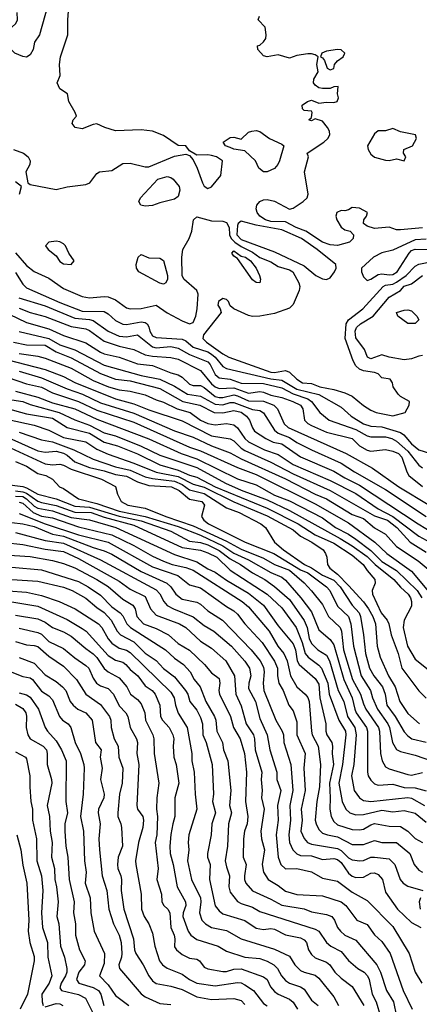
# Model space of a CAD drawing. Header units: metres. Extents: x -51132 to -49532, y -231222 to -229437.
# Tile 295 of 334: x -50078 to -50024, y -229974 to -229841. Entities that reach past the tile are written whole.
import ezdxf

# ---------------------------------------------------------------- set-up
doc = ezdxf.new("R2010")
doc.units = ezdxf.units.M
doc.layers.add('CONTOUR_INDEX', color=1, linetype='Continuous')
doc.layers.add('CONTOUR_INTER', color=3, linetype='Continuous')

msp = doc.modelspace()

# ---------------------------------------------------------------- linework, layer by layer
at = {"layer": 'CONTOUR_INDEX'}
for points, elevation in [([(-50023.58, -229869.32), (-50026.58, -229869.59), (-50027.08, -229869.57), (-50028.08, -229869.24), (-50030.08, -229869.4), (-50031.08, -229869.1), (-50031.54, -229868.76), (-50031.51, -229868.26), (-50031.16, -229867.76), (-50031, -229867.26), (-50032.08, -229866.65), (-50033.08, -229866.58), (-50033.58, -229866.88), (-50034.08, -229867.04), (-50034.58, -229866.99), (-50035.16, -229867.26), (-50035.31, -229867.76), (-50035.18, -229868.26), (-50034.58, -229869.23), (-50034.08, -229869.58), (-50033.37, -229869.76), (-50032.89, -229870.26), (-50032.94, -229870.76), (-50033.44, -229871.26), (-50035.08, -229871.72), (-50036.08, -229871.62), (-50037.08, -229871.26), (-50039.33, -229869.76), (-50040.68, -229869.26), (-50042.08, -229868.52), (-50044.08, -229868.45), (-50044.8, -229868.26), (-50045.58, -229867.76), (-50045.93, -229867.26), (-50046.07, -229866.76), (-50045.99, -229866.26), (-50045.58, -229865.79), (-50045.08, -229865.56), (-50044.58, -229865.52), (-50043.58, -229865.71), (-50041.58, -229866.81), (-50041.08, -229866.66), (-50039.7, -229865.76), (-50039.16, -229865.26), (-50039.04, -229864.76), (-50039.53, -229861.76), (-50039.01, -229859.76), (-50039.18, -229859.26), (-50036.9, -229857.76), (-50036.36, -229857.26), (-50036.09, -229856.76), (-50036.16, -229856.26), (-50036.42, -229855.76), (-50037.08, -229854.91), (-50038.08, -229854.61), (-50038.58, -229854.89), (-50038.96, -229854.76), (-50038.58, -229854.45), (-50038.48, -229853.76), (-50038.58, -229853.57), (-50039.58, -229853.47), (-50039.82, -229853.26), (-50039.85, -229852.76), (-50039.13, -229852.26), (-50038.58, -229852.08), (-50037.58, -229852.52), (-50036.58, -229852.36), (-50035.58, -229852.43), (-50035.1, -229852.26), (-50034.95, -229851.76), (-50035.08, -229851.26), (-50034.99, -229850.26), (-50035.58, -229850.29), (-50036.08, -229850.53), (-50037.08, -229850.54), (-50037.58, -229850.45), (-50038.08, -229850.08), (-50038.3, -229849.76), (-50038.27, -229849.26), (-50037.68, -229848.26), (-50037.87, -229847.26), (-50037.67, -229846.26), (-50038.08, -229845.99), (-50038.58, -229845.82), (-50039.08, -229845.83), (-50040.58, -229846.07), (-50041.58, -229846.41), (-50043.08, -229845.99), (-50044.58, -229846.23), (-50045.08, -229846.09), (-50045.82, -229845.26), (-50045.87, -229844.76), (-50045.58, -229844.67), (-50045.08, -229844.22), (-50044.74, -229843.76), (-50044.73, -229843.26), (-50044.85, -229842.26), (-50045.81, -229841.26), (-50045.61, -229840.76)], 20), ([(-50035.08, -229845.24), (-50036.58, -229845.47), (-50037.21, -229845.76), (-50037.39, -229846.26), (-50037.08, -229846.39), (-50036.81, -229846.76), (-50036.48, -229847.76), (-50036.08, -229848.01), (-50035.58, -229847.8), (-50035.46, -229847.26), (-50035.08, -229846.77), (-50034.29, -229846.26), (-50034.06, -229845.76), (-50034.58, -229845.28), (-50035.08, -229845.24)], 20), ([(-50029.58, -229856.25), (-50030.08, -229856.65), (-50031, -229858.26), (-50030.92, -229858.76), (-50030.58, -229859.38), (-50030.08, -229859.78), (-50028.58, -229860.17), (-50028.08, -229860.22), (-50027.08, -229859.99), (-50026.08, -229860.26), (-50025.85, -229859.76), (-50026.14, -229859.26), (-50026.11, -229858.76), (-50024.94, -229858.26), (-50024.39, -229857.26), (-50024.54, -229856.76), (-50026.58, -229856.35), (-50027.58, -229855.92), (-50028.58, -229856.21), (-50029.58, -229856.25)], 20), ([(-50046.67, -229856.26), (-50046.08, -229856.17), (-50045.58, -229856.32), (-50044.25, -229857.26), (-50042.58, -229858.01), (-50042.33, -229858.26), (-50042.9, -229860.26), (-50043.12, -229860.76), (-50043.58, -229861.33), (-50044.58, -229861.75), (-50045.08, -229861.75), (-50045.7, -229861.26), (-50046.17, -229860.26), (-50047.58, -229858.91), (-50049.08, -229858.7), (-50049.58, -229858.5), (-50050.2, -229858.26), (-50050.52, -229857.76), (-50049.58, -229857.13), (-50049.08, -229857.1), (-50048.08, -229857.37), (-50047.08, -229856.43), (-50046.67, -229856.26)], 20), ([(-50059.33, -229862.76), (-50058.08, -229862.39), (-50057.58, -229862.51), (-50057.26, -229862.76), (-50056.45, -229863.76), (-50056.36, -229864.26), (-50056.58, -229865.1), (-50057.08, -229865.44), (-50059.08, -229865.93), (-50060.08, -229866.31), (-50061.08, -229866.42), (-50061.66, -229866.26), (-50061.92, -229865.76), (-50061.67, -229865.26), (-50059.33, -229862.76)], 20), ([(-50078.58, -229872.71), (-50077.08, -229874.41), (-50076.08, -229875.23), (-50074.08, -229876.11), (-50072.08, -229877.51), (-50069.58, -229878.58), (-50068.58, -229878.79), (-50066.58, -229878.58), (-50066.08, -229878.64), (-50065.08, -229879.05), (-50063.58, -229880.1), (-50063.08, -229880.24), (-50061.58, -229880.19), (-50059.58, -229879.76), (-50058.08, -229880.8), (-50056.08, -229881.89), (-50055.08, -229882.26), (-50054.58, -229882.09), (-50054.23, -229881.26), (-50054.03, -229880.26), (-50053.91, -229878.26), (-50054.08, -229877.76), (-50055.83, -229876.26), (-50056.07, -229875.76), (-50056.11, -229873.26), (-50055.96, -229872.26), (-50055.13, -229870.76), (-50054.74, -229869.76), (-50054.54, -229868.26), (-50054.08, -229867.83), (-50052.08, -229868.36), (-50050.58, -229868.42), (-50050.08, -229868.59), (-50049.71, -229869.26), (-50049.67, -229870.26), (-50049.46, -229870.76), (-50048.95, -229871.26), (-50048.08, -229871.86), (-50046.58, -229872.59), (-50045.58, -229873.31), (-50044.08, -229873.91), (-50043.08, -229874.56), (-50041.58, -229874.97), (-50041.12, -229875.26), (-50040.32, -229876.76), (-50040.18, -229877.26), (-50040.25, -229877.76), (-50041.08, -229879.66), (-50041.58, -229880.17), (-50043.58, -229880.9), (-50045.58, -229881.26), (-50046.58, -229881.29), (-50047.08, -229881.17), (-50049.1, -229880.26), (-50049.58, -229879.87), (-50049.8, -229879.26), (-50050.08, -229878.98), (-50050.58, -229878.88), (-50051.15, -229879.26), (-50051.26, -229879.76), (-50050.92, -229880.26), (-50050.79, -229880.76), (-50053.18, -229883.76), (-50053.28, -229884.26), (-50052.77, -229884.76), (-50050.58, -229886.34), (-50049.75, -229886.76), (-50044.08, -229888.78), (-50043.58, -229888.85), (-50042.08, -229888.59), (-50041.58, -229888.82), (-50040.58, -229889.76), (-50039.78, -229890.26), (-50038.58, -229890.35), (-50037.46, -229890.76), (-50035.58, -229891.13), (-50034.08, -229891.59), (-50033.08, -229892.03), (-50031.58, -229893.3), (-50030.58, -229893.92), (-50029.84, -229894.26), (-50027.58, -229894.69), (-50025.95, -229894.26), (-50025.4, -229893.26), (-50025.33, -229892.76), (-50026.58, -229892.08), (-50026.87, -229891.76), (-50027.55, -229890.76), (-50027.65, -229890.26), (-50027.94, -229889.76), (-50029.08, -229889.56), (-50029.58, -229889.01), (-50030.08, -229888.83), (-50031.58, -229888.61), (-50032.08, -229888.4), (-50032.58, -229887.96), (-50032.97, -229887.26), (-50034.03, -229884.26), (-50033.9, -229882.26), (-50033.58, -229881.73), (-50031.65, -229880.26), (-50028.91, -229877.26), (-50028.58, -229877.05), (-50027.58, -229876.93), (-50027.08, -229876.66), (-50025.79, -229875.76), (-50024.58, -229874.51), (-50024.08, -229874.24), (-50022.08, -229873.84)], 20), ([(-50061.99, -229873.26), (-50061.58, -229872.9), (-50060.58, -229873.36), (-50059.08, -229873.41), (-50058.58, -229873.72), (-50058.04, -229875.76), (-50058.04, -229876.26), (-50058.27, -229876.76), (-50058.58, -229876.91), (-50059.08, -229876.78), (-50061.93, -229875.26), (-50062.23, -229874.76), (-50062.27, -229874.26), (-50061.99, -229873.26)], 20), ([(-50078.08, -229883.31), (-50074.08, -229884.26), (-50072.58, -229885.13), (-50070.58, -229885.78), (-50066.58, -229887.84), (-50061.58, -229889.25), (-50059.08, -229889.75), (-50057.08, -229890.69), (-50055.35, -229891.76), (-50053.58, -229892.03), (-50051.58, -229893.12), (-50050.58, -229893.22), (-50049.58, -229892.89), (-50049.08, -229892.88), (-50046.58, -229893.86), (-50045.58, -229893.98), (-50045.08, -229894.31), (-50043.58, -229896.64), (-50043.08, -229897.03), (-50041.58, -229897.63), (-50040.58, -229898.28), (-50038.58, -229899.3), (-50034.58, -229901.07), (-50032.77, -229902.26), (-50028.58, -229904.63), (-50023.08, -229908.29)], 25), ([(-50079.58, -229889.52), (-50077.08, -229890.38), (-50075.08, -229890.81), (-50073.58, -229891.59), (-50070.08, -229892.75), (-50067.58, -229893.95), (-50062.58, -229895.55), (-50055.08, -229898.93), (-50053.58, -229899.43), (-50048.58, -229901.67), (-50046.08, -229902.63), (-50038.08, -229906.59), (-50033.58, -229909.14), (-50030.03, -229911.76), (-50028.39, -229913.26), (-50025.08, -229915.64), (-50022.08, -229919.19)], 30), ([(-50078.08, -229896.89), (-50075.08, -229897.91), (-50073.58, -229898.18), (-50070.71, -229899.26), (-50068.08, -229900.55), (-50065.08, -229901.58), (-50063.08, -229902.01), (-50061.08, -229902.92), (-50060.08, -229903.17), (-50057.08, -229903.49), (-50056.08, -229903.97), (-50055.08, -229904.7), (-50053.08, -229905.16), (-50050.08, -229907.09), (-50048.35, -229907.76), (-50045.45, -229909.26), (-50044.8, -229909.76), (-50043.57, -229911.76), (-50042.38, -229912.76), (-50039.54, -229914.76), (-50038.58, -229915.21), (-50037.08, -229916.21), (-50035.58, -229916.86), (-50034.73, -229917.76), (-50033.08, -229920.23), (-50032.14, -229921.26), (-50031.95, -229921.76), (-50031.56, -229924.26), (-50031.29, -229926.76), (-50030.75, -229928.76), (-50030.17, -229929.76), (-50029, -229931.26), (-50028.65, -229932.26), (-50028.39, -229933.76), (-50027.3, -229935.26), (-50026.08, -229937.33), (-50025.58, -229937.89), (-50025.04, -229938.26), (-50023.08, -229938.74)], 35), ([(-50078.58, -229904.83), (-50077.58, -229904.93), (-50077.08, -229905.15), (-50075.58, -229906.23), (-50075.08, -229906.41), (-50073.08, -229906.79), (-50070.58, -229907.69), (-50068.36, -229907.76), (-50066.58, -229908.38), (-50062.58, -229909.46), (-50056.08, -229912.46), (-50053.58, -229912.81), (-50052.58, -229913.17), (-50051.39, -229913.76), (-50049.58, -229915.5), (-50044.58, -229918.76), (-50042.58, -229920.62), (-50040.66, -229923.26), (-50039.85, -229925.26), (-50039.44, -229926.76), (-50039.03, -229927.26), (-50037.58, -229928.33), (-50037.22, -229928.76), (-50036.38, -229930.76), (-50036.2, -229932.26), (-50034.89, -229935.76), (-50033.97, -229937.26), (-50033.93, -229937.76), (-50034.39, -229941.76), (-50034.9, -229944.26), (-50034.45, -229946.76), (-50033.94, -229947.76), (-50033.42, -229948.26), (-50032.58, -229948.56), (-50031.58, -229948.5), (-50029.08, -229947.89), (-50027.58, -229948.12), (-50026.08, -229947.96), (-50024.58, -229948.32), (-50023.08, -229949.51)], 40), ([(-50078.58, -229910.42), (-50074.58, -229911.53), (-50072.08, -229911.89), (-50067.08, -229914.14), (-50059.58, -229918.16), (-50059.08, -229918.7), (-50058.54, -229919.76), (-50058.08, -229920.3), (-50057.25, -229920.76), (-50054.58, -229921.81), (-50053.08, -229923), (-50051.8, -229923.76), (-50049.39, -229925.76), (-50047.58, -229927.78), (-50046.96, -229928.76), (-50046.78, -229929.76), (-50047.06, -229930.76), (-50047.08, -229931.51), (-50046.15, -229933.26), (-50045.58, -229935.53), (-50044.56, -229937.76), (-50044.21, -229939.76), (-50043.29, -229942.76), (-50043.25, -229943.76), (-50042.75, -229945.26), (-50043.2, -229947.26), (-50043.1, -229949.26), (-50043.35, -229951.26), (-50043.11, -229954.26), (-50042.74, -229955.26), (-50042.08, -229955.82), (-50040.58, -229955.77), (-50038.58, -229956.21), (-50037.08, -229957.08), (-50035.08, -229957.49), (-50033.08, -229958.99), (-50031.08, -229960.08), (-50027.58, -229963.63), (-50025.41, -229967.26), (-50024.57, -229969.76), (-50023.68, -229971.26)], 45), ([(-50079.58, -229918.32), (-50077.08, -229918.47), (-50075.08, -229918.94), (-50072.68, -229919.76), (-50070.53, -229920.76), (-50067.35, -229922.76), (-50066.91, -229923.26), (-50066.08, -229924.8), (-50065.58, -229925.38), (-50064.58, -229926.03), (-50063.58, -229926.33), (-50063.08, -229926.64), (-50057.58, -229932), (-50057.13, -229932.76), (-50056.95, -229933.76), (-50056.58, -229934.84), (-50055.39, -229936.76), (-50054.74, -229940.26), (-50054.76, -229941.26), (-50054.46, -229942.76), (-50054.32, -229945.76), (-50054.06, -229947.76), (-50055.14, -229951.26), (-50055.26, -229952.26), (-50055.15, -229953.26), (-50055.36, -229954.76), (-50054.78, -229957.26), (-50053.6, -229959.76), (-50053.54, -229960.26), (-50053.74, -229961.76), (-50053.42, -229962.76), (-50052.93, -229963.26), (-50052.08, -229963.74), (-50050.08, -229964.13), (-50048.08, -229965.26), (-50043.58, -229966.66), (-50041.58, -229967.63), (-50040.86, -229968.76), (-50040.08, -229969.55), (-50039.58, -229969.79), (-50038.08, -229970.19), (-50037.58, -229970.59), (-50035.58, -229973.09), (-50034.96, -229974.26)], 50), ([(-50078.08, -229927.32), (-50076.08, -229928.05), (-50074.58, -229929.63), (-50073.08, -229930.53), (-50072.22, -229931.26), (-50071.76, -229931.76), (-50071.18, -229933.26), (-50070.81, -229933.76), (-50070.16, -229934.26), (-50069.08, -229934.79), (-50068.21, -229935.76), (-50067.77, -229938.76), (-50067.01, -229939.76), (-50067.13, -229940.76), (-50066.87, -229942.26), (-50067.08, -229943.76), (-50066.62, -229945.76), (-50066.63, -229946.26), (-50067.36, -229947.76), (-50067.4, -229948.26), (-50067.16, -229949.76), (-50067.3, -229951.76), (-50067.23, -229953.26), (-50066.89, -229956.76), (-50066.25, -229958.76), (-50065.99, -229961.26), (-50065.34, -229963.26), (-50064.56, -229964.76), (-50064.29, -229965.76), (-50064.22, -229967.26), (-50064.26, -229967.76), (-50064.61, -229968.76), (-50064.55, -229969.26), (-50061.58, -229972.68), (-50061.08, -229973.1), (-50059.08, -229973.99), (-50057.58, -229974.12)], 55), ([(-50078.39, -229951.26), (-50077.86, -229953.26), (-50077.58, -229955.35), (-50077.07, -229957.76), (-50076.79, -229962.76), (-50076.85, -229964.26), (-50076.63, -229965.76), (-50076.08, -229967.65), (-50076.04, -229968.26), (-50076.96, -229972.76), (-50077.93, -229974.76)], 60)]:
    msp.add_lwpolyline(points, dxfattribs=dict(at, elevation=elevation))
at = {"layer": 'CONTOUR_INTER'}
for points, elevation in [([(-50078.85, -229858.76), (-50077.51, -229859.26), (-50076.87, -229859.76), (-50076.6, -229860.26), (-50076.66, -229860.76), (-50077.2, -229861.76), (-50076.93, -229863.26), (-50076.58, -229863.49), (-50073.08, -229864.15), (-50071.58, -229863.79), (-50069.08, -229863.48), (-50068.55, -229863.26), (-50067.58, -229861.98), (-50067.21, -229861.76), (-50065.58, -229861.6), (-50064.08, -229860.64), (-50063.08, -229860.61), (-50061.08, -229861.08), (-50060.58, -229861.08), (-50057.08, -229859.64), (-50055.58, -229859.4), (-50055.08, -229859.55), (-50054.58, -229860.13), (-50054.02, -229861.26), (-50053.31, -229863.26), (-50053.08, -229863.69), (-50052.58, -229864), (-50052.08, -229863.77), (-50050.83, -229862.26), (-50050.62, -229860.26), (-50051.42, -229859.76), (-50052.08, -229859.55), (-50052.58, -229859.45), (-50054.08, -229859.5), (-50055.08, -229858.94), (-50055.58, -229858.26), (-50056.58, -229858.19), (-50058.58, -229856.86), (-50060.08, -229856.27), (-50061.58, -229856.09), (-50065.08, -229856.21), (-50066.53, -229855.76), (-50067.58, -229855.29), (-50068.08, -229855.37), (-50069.58, -229855.97), (-50070.54, -229855.76), (-50070.91, -229855.26), (-50070.81, -229854.76), (-50070.36, -229854.26), (-50070.52, -229853.76), (-50071.37, -229852.26), (-50071.56, -229851.26), (-50072.58, -229850.55), (-50072.96, -229849.76), (-50072.56, -229848.76), (-50072.64, -229847.26), (-50072.51, -229846.26), (-50071.5, -229843.26), (-50071.52, -229841.26), (-50071.29, -229838.26)], 19), ([(-50074.19, -229839.26), (-50075.34, -229843.26), (-50076.01, -229844.26), (-50076.18, -229845.26), (-50076.58, -229845.96), (-50077.08, -229846.29), (-50077.58, -229846.21), (-50078.69, -229845.76), (-50079.58, -229844.87), (-50080.16, -229843.76), (-50080.21, -229843.26), (-50078.52, -229841.76), (-50078.33, -229841.26), (-50078.34, -229840.26)], 19), ([(-50078.04, -229864.76), (-50077.75, -229863.76), (-50078.58, -229863.11)], 19), ([(-50048.08, -229868.41), (-50048.5, -229868.76), (-50048.58, -229868.99), (-50048.68, -229870.26), (-50048.08, -229870.91), (-50043.58, -229872.58), (-50039.58, -229874.44), (-50037.99, -229875.76), (-50037.08, -229876.2), (-50036.58, -229876.3), (-50036.08, -229876.05), (-50035.5, -229875.26), (-50035.24, -229874.76), (-50035.32, -229874.26), (-50037.8, -229872.26), (-50039.92, -229870.76), (-50042.58, -229869.58), (-50046.08, -229868.96), (-50048.08, -229868.41)], 19), ([(-50074.08, -229871.25), (-50074.51, -229871.76), (-50074.15, -229872.26), (-50073.08, -229873.12), (-50072.58, -229873.88), (-50072.08, -229874.18), (-50071.04, -229874.26), (-50070.64, -229873.76), (-50071.39, -229872.76), (-50071.81, -229871.76), (-50072.08, -229871.48), (-50072.58, -229871.19), (-50073.08, -229871.12), (-50074.08, -229871.25)], 19), ([(-50023.08, -229870.86), (-50024.58, -229870.93), (-50027.58, -229872.34), (-50029.08, -229872.7), (-50030.23, -229873.26), (-50031.81, -229874.76), (-50031.85, -229875.26), (-50031.58, -229875.92), (-50031.08, -229876.41), (-50030.58, -229876.27), (-50029.58, -229875.61), (-50029.08, -229875.51), (-50028.08, -229875.68), (-50027.58, -229875.64), (-50027.03, -229875.26), (-50025.41, -229872.76), (-50025.08, -229872.4), (-50024.58, -229872.22), (-50022.35, -229872.26)], 19), ([(-50049.36, -229872.76), (-50049.08, -229872.44), (-50048.08, -229873.13), (-50047.49, -229873.26), (-50046.81, -229873.76), (-50046.04, -229874.76), (-50045.59, -229875.76), (-50045.47, -229876.26), (-50045.58, -229876.76), (-50046.08, -229876.7), (-50046.58, -229876.34), (-50048.58, -229873.46), (-50049.08, -229873.14), (-50049.36, -229872.76)], 21), ([(-50078.58, -229875.37), (-50077.58, -229876.93), (-50077.08, -229877.43), (-50072.58, -229879.41), (-50069.58, -229880.56), (-50066.58, -229880.63), (-50066.08, -229880.91), (-50065.08, -229881.85), (-50064.08, -229882.32), (-50063.58, -229882.38), (-50061.58, -229882.02), (-50061.08, -229882.09), (-50060.81, -229882.26), (-50060.58, -229882.68), (-50060.44, -229883.26), (-50060.08, -229883.9), (-50059.58, -229884.11), (-50056.08, -229884.34), (-50055.58, -229884.56), (-50054.58, -229885.43), (-50052.58, -229886.07), (-50052.08, -229886.35), (-50051.58, -229886.78), (-50050.58, -229888.03), (-50050.08, -229888.3), (-50044.08, -229889.72), (-50042.58, -229889.88), (-50040.58, -229891.1), (-50037.58, -229891.8), (-50034.58, -229893.53), (-50033.22, -229894.76), (-50031.58, -229895.77), (-50030.58, -229896.11), (-50029.08, -229896.2), (-50026.58, -229896.93), (-50026.12, -229897.26), (-50025.08, -229898.49), (-50024.08, -229899.26), (-50018.58, -229901.01)], 21), ([(-50023.58, -229886.55), (-50024.08, -229886.62), (-50025.08, -229887), (-50026.08, -229887.12), (-50028.08, -229886.77), (-50029.08, -229886.45), (-50030.58, -229887), (-50031.03, -229886.76), (-50031.41, -229885.76), (-50032.58, -229884.15), (-50032.68, -229883.26), (-50032.5, -229882.76), (-50031.97, -229882.26), (-50030.27, -229881.26), (-50028.08, -229878.68), (-50026.58, -229877.79), (-50026.08, -229877.21), (-50025.08, -229876.86), (-50023.6, -229875.76)], 21), ([(-50078.14, -229878.76), (-50074.58, -229879.85), (-50070.58, -229881.53), (-50068.58, -229881.68), (-50068.08, -229881.85), (-50066.04, -229883.26), (-50064.58, -229883.96), (-50063.58, -229884.05), (-50062.08, -229883.75), (-50060.08, -229885.36), (-50059.58, -229885.5), (-50057.58, -229885.34), (-50056.58, -229885.54), (-50055.08, -229886.4), (-50052.58, -229887.39), (-50052.26, -229887.76), (-50051.58, -229889.13), (-50051.08, -229889.55), (-50049.58, -229889.74), (-50048.08, -229890.29), (-50045.08, -229890.31), (-50042.58, -229890.91), (-50041.08, -229891.71), (-50039.08, -229892.4), (-50038.59, -229892.76), (-50037.48, -229894.26), (-50036.22, -229895.26), (-50032.58, -229896.52), (-50031.08, -229897.41), (-50030.58, -229897.53), (-50028.58, -229897.52), (-50027.72, -229897.76), (-50027.08, -229898.09), (-50025.58, -229899.47), (-50024.08, -229901.34), (-50023.58, -229901.7)], 22), ([(-50080.58, -229880.42), (-50077.08, -229882.09), (-50074.08, -229882.96), (-50072.08, -229883.83), (-50069.08, -229884.83), (-50067.08, -229886.11), (-50066.58, -229886.31), (-50064.58, -229886.76), (-50062.08, -229887.66), (-50060.08, -229887.92), (-50057.58, -229888.91), (-50056.58, -229889.16), (-50056.08, -229889.46), (-50055.08, -229890.43), (-50054.58, -229890.62), (-50053.58, -229890.62), (-50053.08, -229890.87), (-50051.58, -229892.07), (-50051.08, -229892.22), (-50050.58, -229892.2), (-50049.08, -229891.88), (-50048.58, -229891.98), (-50047.08, -229892.69), (-50045.08, -229892.7), (-50043.66, -229893.26), (-50043.17, -229893.76), (-50042.27, -229895.76), (-50041.75, -229896.26), (-50033.88, -229899.76), (-50030.33, -229901.76), (-50026.77, -229904.26), (-50022.58, -229906.78)], 24), ([(-50078.08, -229880.15), (-50076.58, -229880.77), (-50074.58, -229881.27), (-50071.08, -229882.62), (-50069.08, -229882.95), (-50068.58, -229883.17), (-50066.58, -229884.62), (-50064.58, -229885.28), (-50062.58, -229885.73), (-50061.08, -229886.44), (-50060.08, -229886.65), (-50057.58, -229886.81), (-50056.58, -229887.05), (-50053.58, -229888.57), (-50052.08, -229890.39), (-50051.58, -229890.8), (-50051.08, -229891.01), (-50049.08, -229890.93), (-50047.08, -229891.65), (-50045.58, -229891.43), (-50045.08, -229891.51), (-50044.08, -229891.9), (-50042.58, -229892.2), (-50041.1, -229892.76), (-50040.06, -229893.26), (-50039.77, -229893.76), (-50039.55, -229895.26), (-50039.08, -229895.74), (-50038.58, -229896), (-50036.58, -229896.9), (-50033.08, -229897.75), (-50032.09, -229898.76), (-50031.08, -229899.32), (-50030.58, -229899.45), (-50028.58, -229899.24), (-50027.58, -229899.44), (-50026.84, -229899.76), (-50026.36, -229900.26), (-50025.72, -229902.26), (-50025.43, -229902.76), (-50023.58, -229904.22)], 23), ([(-50027.12, -229880.76), (-50026.08, -229880.45), (-50025.58, -229880.41), (-50025.08, -229880.54), (-50024.34, -229881.26), (-50024.07, -229881.76), (-50024.58, -229882.23), (-50025.58, -229882.23), (-50026.94, -229881.26), (-50027.12, -229880.76)], 22), ([(-50078.83, -229884.76), (-50077.08, -229885.12), (-50074.58, -229885.16), (-50073.08, -229886.05), (-50071.08, -229886.85), (-50067.08, -229888.97), (-50065.08, -229889.73), (-50063.08, -229889.96), (-50059.08, -229891), (-50055.98, -229892.76), (-50053.67, -229893.26), (-50051.74, -229894.26), (-50050.58, -229894.3), (-50049.08, -229893.97), (-50048.08, -229894.22), (-50047.36, -229894.76), (-50046.98, -229895.26), (-50046.58, -229896.31), (-50046.28, -229896.76), (-50044.77, -229897.76), (-50043.78, -229898.26), (-50042.58, -229898.47), (-50040.08, -229900.22), (-50035.58, -229902.15), (-50034.08, -229903.06), (-50032.08, -229904.04), (-50024.18, -229909.26), (-50022.08, -229910.51)], 26), ([(-50078.08, -229886.26), (-50075.58, -229886.65), (-50074.58, -229886.93), (-50071.08, -229888.26), (-50068.08, -229889.93), (-50066.02, -229890.76), (-50064.58, -229891.2), (-50063.08, -229891.36), (-50061.08, -229891.85), (-50059.58, -229892.54), (-50058.58, -229892.85), (-50056.75, -229893.76), (-50054.98, -229894.26), (-50053.58, -229895.26), (-50052.58, -229895.74), (-50051.58, -229895.93), (-50050.08, -229895.75), (-50049.08, -229895.92), (-50048.58, -229896.33), (-50047.61, -229897.76), (-50047.08, -229898.19), (-50044.94, -229899.26), (-50043.08, -229899.9), (-50041.06, -229901.26), (-50036.08, -229903.44), (-50032.58, -229905.19), (-50029.58, -229907.25), (-50027.58, -229908.27), (-50024.08, -229910.91), (-50022.58, -229911.76)], 27), ([(-50081.07, -229886.76), (-50074.58, -229888.44), (-50072.08, -229889.37), (-50070.58, -229890.18), (-50065.08, -229892.38), (-50062.58, -229893.06), (-50060.58, -229893.87), (-50056.08, -229895.36), (-50052.08, -229897.39), (-50049.58, -229897.81), (-50049.08, -229898.06), (-50048.08, -229899.05), (-50047.58, -229899.36), (-50044.08, -229900.93), (-50041.08, -229902.52), (-50036.08, -229904.76), (-50030.08, -229908.17), (-50028.32, -229908.76), (-50027.07, -229909.76), (-50025.25, -229911.76), (-50023.08, -229913.11)], 28), ([(-50078.08, -229888.68), (-50075.08, -229889.57), (-50071.58, -229891.06), (-50069.53, -229891.76), (-50067.08, -229892.93), (-50062.58, -229894.33), (-50057.08, -229896.72), (-50054.58, -229897.59), (-50052.08, -229898.73), (-50049.58, -229899.67), (-50048.08, -229900.51), (-50042.08, -229903.19), (-50038.1, -229905.26), (-50036.58, -229905.89), (-50033.08, -229908.01), (-50031.58, -229908.55), (-50030.08, -229909.81), (-50028.58, -229910.65), (-50027.08, -229912.31), (-50024.17, -229914.26), (-50021.15, -229916.76)], 29), ([(-50078.58, -229891.38), (-50075.58, -229892.19), (-50073.58, -229892.95), (-50070.58, -229893.75), (-50067.58, -229895.16), (-50060.58, -229897.79), (-50056.19, -229899.76), (-50054.08, -229900.49), (-50048.58, -229903.19), (-50046.08, -229904.02), (-50043.58, -229905.4), (-50041.58, -229906.18), (-50037.08, -229908.48), (-50035.35, -229909.76), (-50033.58, -229910.67), (-50032.58, -229911.32), (-50030.58, -229912.88), (-50029.08, -229914.34), (-50027.08, -229915.57), (-50024.31, -229918.26), (-50023.68, -229919.26)], 31), ([(-50084.58, -229892.35), (-50077.08, -229894.43), (-50073.58, -229895.02), (-50071.58, -229896.27), (-50068.58, -229897.05), (-50066.58, -229898.26), (-50064.79, -229898.76), (-50062.08, -229899.83), (-50059.08, -229901.3), (-50056.58, -229902.02), (-50055.08, -229902.71), (-50054.08, -229902.98), (-50051.58, -229904.26), (-50044.58, -229907.17), (-50040.38, -229909.26), (-50038.08, -229910.73), (-50035.58, -229911.87), (-50033.08, -229913.48), (-50031.61, -229914.76), (-50031.08, -229915.58), (-50030.01, -229916.76), (-50030, -229917.26), (-50030.41, -229918.26), (-50030.34, -229918.76), (-50029.18, -229921.26), (-50028.37, -229922.26), (-50028.14, -229922.76), (-50027.82, -229924.26), (-50026.89, -229926.76), (-50026.37, -229928.76), (-50024.08, -229931.82), (-50023.08, -229932.81)], 33), ([(-50079.08, -229892.55), (-50077.58, -229892.76), (-50076.58, -229893.17), (-50072.7, -229894.26), (-50070.58, -229895.22), (-50068.58, -229895.94), (-50066.58, -229896.99), (-50065.08, -229897.4), (-50061.58, -229898.79), (-50059.08, -229900.01), (-50054.08, -229901.65), (-50050.2, -229903.76), (-50048.08, -229904.72), (-50044.58, -229906.05), (-50041.58, -229907.47), (-50034.71, -229911.26), (-50033.08, -229912.23), (-50031.08, -229913.67), (-50030, -229914.76), (-50027.45, -229916.76), (-50026.58, -229917.82), (-50025.53, -229918.76), (-50025.23, -229919.26), (-50025.06, -229919.76), (-50025.08, -229920.4), (-50026.08, -229922.26), (-50026.2, -229923.26), (-50025.6, -229925.76), (-50024.58, -229927.51), (-50022.58, -229929.09)], 32), ([(-50079.58, -229895.2), (-50076.08, -229895.94), (-50074.08, -229896.65), (-50072.08, -229897.6), (-50069.08, -229898.19), (-50067.58, -229899.19), (-50066.08, -229899.85), (-50062.58, -229901.06), (-50059.58, -229902.29), (-50056.58, -229902.9), (-50054.58, -229903.93), (-50053.08, -229904.34), (-50049.08, -229906.31), (-50044.58, -229908.2), (-50041.08, -229910.08), (-50040.08, -229910.93), (-50038.53, -229911.76), (-50037.03, -229912.76), (-50036.68, -229913.26), (-50036.5, -229913.76), (-50036.42, -229914.76), (-50036.13, -229915.26), (-50035.08, -229916.05), (-50033.58, -229917.6), (-50031.58, -229919.78), (-50030.88, -229920.76), (-50030.32, -229921.76), (-50029.96, -229922.76), (-50029.71, -229925.76), (-50029.32, -229927.26), (-50028.19, -229929.76), (-50027.26, -229931.26), (-50026.67, -229933.26), (-50025.58, -229934.87), (-50024, -229936.26)], 34), ([(-50079.08, -229897.84), (-50075.58, -229899.4), (-50074.58, -229899.6), (-50073.08, -229899.47), (-50072.08, -229899.71), (-50071.58, -229899.99), (-50070.58, -229900.89), (-50068.58, -229901.66), (-50066.58, -229902.12), (-50065.08, -229902.63), (-50063.58, -229902.84), (-50062.08, -229903.6), (-50060.58, -229904.1), (-50057.49, -229904.26), (-50056.48, -229904.76), (-50055.08, -229905.95), (-50053.41, -229906.26), (-50053.04, -229906.76), (-50053.44, -229908.26), (-50053.14, -229908.76), (-50052.49, -229909.26), (-50047.55, -229911.76), (-50043.66, -229913.26), (-50040.08, -229915.49), (-50039.08, -229915.88), (-50036.55, -229917.76), (-50036.11, -229918.26), (-50035.08, -229920.39), (-50033.57, -229921.76), (-50033.27, -229922.76), (-50032.92, -229925.76), (-50031.88, -229929.76), (-50030.61, -229931.76), (-50030.36, -229932.76), (-50029.68, -229934.26), (-50028.28, -229936.26), (-50028.06, -229936.76), (-50027.66, -229938.76), (-50027.08, -229939.71), (-50026.58, -229940), (-50024.58, -229940.5), (-50021.08, -229941.71)], 36), ([(-50079.84, -229898.76), (-50074.58, -229901.18), (-50073.58, -229901.29), (-50072.58, -229901.23), (-50072.08, -229901.35), (-50071.08, -229901.88), (-50066.97, -229903.26), (-50065.08, -229904.22), (-50064.78, -229905.26), (-50064.3, -229906.26), (-50063.41, -229906.76), (-50061.08, -229907.14), (-50058.29, -229908.26), (-50054.58, -229909.52), (-50050.08, -229911.59), (-50048.08, -229912.69), (-50045.08, -229913.91), (-50043.6, -229914.76), (-50041.58, -229915.51), (-50039.58, -229917.21), (-50038.58, -229918.29), (-50037.08, -229920.17), (-50036.27, -229921.76), (-50034.73, -229923.26), (-50034.53, -229923.76), (-50034.26, -229926.26), (-50033.04, -229930.26), (-50031.97, -229932.26), (-50031.58, -229933.56), (-50031.24, -229934.26), (-50029.54, -229936.76), (-50029.39, -229937.26), (-50029.25, -229940.26), (-50029.03, -229941.26), (-50028.58, -229942.04), (-50028.08, -229942.33), (-50025.58, -229943.09), (-50025.08, -229943.17), (-50023.58, -229942.82)], 37), ([(-50078.58, -229900.86), (-50077.08, -229901.49), (-50075.58, -229902.46), (-50074.48, -229902.76), (-50073.56, -229903.26), (-50072.65, -229904.26), (-50072.08, -229904.48), (-50070.08, -229905.9), (-50067.58, -229906.51), (-50064.58, -229907.57), (-50061.08, -229908.26), (-50056.58, -229909.62), (-50053.58, -229910.8), (-50050.58, -229912.24), (-50049.08, -229913.23), (-50047.08, -229914.14), (-50044.08, -229915.83), (-50042.58, -229916.46), (-50042.08, -229916.89), (-50040.01, -229919.26), (-50038.58, -229921.13), (-50037.58, -229923.56), (-50036.08, -229924.88), (-50035.58, -229925.59), (-50034.23, -229930.26), (-50033.11, -229932.76), (-50032.75, -229934.26), (-50032.53, -229934.76), (-50031.17, -229936.76), (-50031, -229937.26), (-50031.04, -229942.76), (-50030.92, -229943.26), (-50030.58, -229943.85), (-50030.08, -229944.36), (-50029.58, -229944.52), (-50027.58, -229944.41), (-50026.08, -229944.87), (-50024.58, -229944.9), (-50023.08, -229945.32)], 38), ([(-50080.08, -229903.93), (-50077.58, -229904.24), (-50077.08, -229904.41), (-50075.58, -229905.28), (-50073.08, -229905.89), (-50070.58, -229906.87), (-50068.58, -229907.04), (-50064.58, -229908.25), (-50061.58, -229908.86), (-50057.57, -229910.26), (-50055.08, -229911.6), (-50053.58, -229911.79), (-50052.58, -229912.1), (-50051.08, -229912.85), (-50049.58, -229914), (-50048.2, -229914.76), (-50046.58, -229915.86), (-50044.88, -229916.76), (-50043.58, -229917.71), (-50041.58, -229919.5), (-50039.58, -229922.3), (-50039.17, -229923.26), (-50038.89, -229924.76), (-50038.58, -229925.42), (-50037.72, -229926.26), (-50036.58, -229927.01), (-50036.15, -229927.76), (-50035, -229931.76), (-50034.21, -229933.26), (-50033.73, -229935.26), (-50032.73, -229936.76), (-50032.57, -229937.76), (-50032.87, -229941.76), (-50033.19, -229943.26), (-50032.8, -229945.26), (-50032.11, -229946.26), (-50031.58, -229946.59), (-50030.58, -229946.72), (-50025.58, -229946.2), (-50025.08, -229946.3), (-50023.32, -229947.26)], 39), ([(-50078.58, -229905.53), (-50077.58, -229905.59), (-50077.08, -229905.88), (-50076.08, -229906.87), (-50075.58, -229907.15), (-50073.58, -229907.53), (-50071.08, -229908.42), (-50068.58, -229908.75), (-50065.02, -229909.76), (-50057.08, -229913.42), (-50054.08, -229914.41), (-50052.58, -229915.35), (-50051.58, -229915.79), (-50050.08, -229916.86), (-50047.08, -229918.61), (-50045.09, -229920.26), (-50043.08, -229923.04), (-50041.08, -229925.45), (-50040.77, -229926.26), (-50040.52, -229927.76), (-50040.26, -229928.26), (-50038.08, -229930.15), (-50037.58, -229930.89), (-50037.45, -229932.76), (-50036.67, -229936.26), (-50036.66, -229937.26), (-50036.51, -229937.76), (-50035.85, -229938.76), (-50035.74, -229939.26), (-50035.78, -229940.26), (-50035.62, -229941.76), (-50036.15, -229944.26), (-50036.05, -229946.26), (-50036.13, -229947.76), (-50035.94, -229948.76), (-50035.58, -229949.43), (-50035.08, -229949.9), (-50033.08, -229950.54), (-50032.08, -229950.58), (-50031.58, -229950.48), (-50030.58, -229949.88), (-50030.08, -229949.72), (-50028.08, -229950.05), (-50026.58, -229950.12), (-50025.58, -229950.73), (-50024.58, -229951.72), (-50023.57, -229952.26)], 41), ([(-50078.08, -229906.35), (-50077.58, -229906.49), (-50076.2, -229907.76), (-50075.08, -229908.22), (-50073.58, -229908.46), (-50070.08, -229909.68), (-50065.58, -229910.75), (-50062.58, -229912.18), (-50060.08, -229913.63), (-50058.58, -229914.3), (-50057.41, -229914.76), (-50055.58, -229915.14), (-50054.58, -229915.54), (-50047.95, -229919.76), (-50047.08, -229920.46), (-50044.31, -229923.76), (-50043.12, -229925.76), (-50042.32, -229926.76), (-50041.89, -229927.76), (-50041.43, -229929.76), (-50040.58, -229931.25), (-50039.42, -229932.26), (-50039.08, -229932.71), (-50038.89, -229933.26), (-50038.6, -229937.26), (-50038.49, -229937.76), (-50037.68, -229939.26), (-50037.36, -229941.76), (-50037.52, -229944.76), (-50037.88, -229946.76), (-50038.07, -229949.26), (-50037.97, -229949.76), (-50037.58, -229950.52), (-50037.08, -229951), (-50036.43, -229951.26), (-50035.08, -229951.5), (-50033.08, -229952.52), (-50031.58, -229952.53), (-50030.08, -229952.02), (-50029.08, -229952.25), (-50027.08, -229952.29), (-50025.29, -229953.76), (-50024.73, -229955.26), (-50024.08, -229956), (-50023.58, -229956.29)], 42), ([(-50079.08, -229909.1), (-50077.58, -229909.28), (-50076.08, -229909.64), (-50073.58, -229910.68), (-50072.08, -229910.95), (-50068.08, -229912.48), (-50066.58, -229912.92), (-50065.58, -229913.37), (-50061.58, -229915.69), (-50058.15, -229917.26), (-50057.61, -229917.76), (-50056.9, -229918.76), (-50056.08, -229919.43), (-50054.08, -229919.86), (-50053.58, -229920.09), (-50052.58, -229921), (-50050.61, -229922.26), (-50046.72, -229926.26), (-50045.5, -229927.76), (-50045.08, -229928.61), (-50044.96, -229929.26), (-50045.1, -229930.76), (-50045.01, -229931.76), (-50043.4, -229935.76), (-50042.55, -229937.26), (-50042.37, -229937.76), (-50042.32, -229938.76), (-50041.38, -229941.76), (-50041.1, -229945.26), (-50041.52, -229947.26), (-50041.43, -229949.26), (-50041.67, -229951.26), (-50041.58, -229952.26), (-50041.09, -229953.26), (-50040.58, -229953.81), (-50040.08, -229954.01), (-50038.58, -229954.08), (-50037.08, -229954.56), (-50035.58, -229954.43), (-50035.08, -229954.57), (-50034.58, -229954.97), (-50033.58, -229956.41), (-50033.08, -229956.83), (-50032.58, -229956.99), (-50031.58, -229956.97), (-50030.58, -229956.42), (-50030.08, -229956.36), (-50029.58, -229956.59), (-50029, -229957.26), (-50028.58, -229958.97), (-50026.98, -229961.26), (-50025.08, -229963.08), (-50023.8, -229963.76)], 44), ([(-50078.08, -229907.89), (-50074.58, -229909.26), (-50070.08, -229910.75), (-50066.08, -229911.74), (-50060.08, -229915.05), (-50056.66, -229916.26), (-50055.08, -229917.52), (-50053.58, -229917.92), (-50050.08, -229920.44), (-50049.08, -229921), (-50048.58, -229921.48), (-50047.6, -229922.76), (-50045.23, -229925.26), (-50043.58, -229927.8), (-50043.18, -229928.76), (-50043.2, -229929.76), (-50043.01, -229930.76), (-50042.41, -229931.76), (-50041.65, -229933.76), (-50041.08, -229934.5), (-50040.58, -229935.99), (-50040.57, -229937.76), (-50039.46, -229940.26), (-50039.61, -229942.26), (-50039.46, -229945.26), (-50039.99, -229947.76), (-50039.84, -229949.26), (-50040.01, -229950.76), (-50039.58, -229951.72), (-50039.12, -229952.26), (-50038.58, -229952.49), (-50035.08, -229953.07), (-50034.58, -229953.35), (-50033.58, -229954.32), (-50033.08, -229954.61), (-50032.06, -229954.76), (-50031.58, -229954.7), (-50030.58, -229954.25), (-50030.08, -229954.23), (-50028.08, -229954.47), (-50027.33, -229955.26), (-50026.59, -229957.26), (-50026.2, -229957.76), (-50025.58, -229958.17), (-50023.55, -229958.76)], 43), ([(-50080.08, -229911.8), (-50077.58, -229912.05), (-50074.58, -229912.67), (-50072.08, -229913), (-50070.08, -229913.95), (-50066.58, -229915.88), (-50064.58, -229917.01), (-50063.08, -229918.07), (-50061.08, -229919.09), (-50060.33, -229920.76), (-50059.58, -229921.58), (-50056.43, -229922.76), (-50055.58, -229923.24), (-50053.58, -229925.11), (-50052.08, -229926.06), (-50050.15, -229927.76), (-50048.98, -229929.76), (-50048.81, -229932.26), (-50048.08, -229933.81), (-50047.42, -229936.26), (-50046.44, -229937.76), (-50046.28, -229938.26), (-50046.19, -229939.76), (-50045.29, -229942.76), (-50045.4, -229943.76), (-50045.23, -229945.26), (-50045.32, -229946.26), (-50044.96, -229947.76), (-50045.43, -229950.76), (-50045.34, -229951.76), (-50044.94, -229953.26), (-50045.25, -229955.26), (-50045.05, -229956.26), (-50044.43, -229957.26), (-50043.08, -229958.06), (-50042.08, -229958.83), (-50040.58, -229959.3), (-50037.08, -229959.49), (-50034.56, -229960.26), (-50033.93, -229960.76), (-50032.47, -229962.76), (-50031.08, -229963.35), (-50030.08, -229964.72), (-50029.08, -229965.61), (-50027.96, -229967.26), (-50026.18, -229972.26), (-50024.99, -229974.76)], 46), ([(-50081.58, -229913.35), (-50076.58, -229913.69), (-50073.58, -229914.22), (-50072.08, -229914.63), (-50070.58, -229915.2), (-50067.58, -229916.79), (-50066.08, -229917.73), (-50064.08, -229919.43), (-50062.71, -229920.26), (-50062.43, -229920.76), (-50062.19, -229921.76), (-50061.27, -229922.76), (-50059.58, -229923.39), (-50057.92, -229924.26), (-50056.58, -229925.43), (-50055.08, -229926.32), (-50053.05, -229928.26), (-50052.08, -229929.39), (-50051.08, -229930.12), (-50050.95, -229930.76), (-50051.1, -229931.76), (-50051.02, -229932.26), (-50049.51, -229935.26), (-50049.13, -229936.76), (-50048.24, -229938.26), (-50047.63, -229940.26), (-50047.36, -229942.76), (-50047.52, -229946.76), (-50047.17, -229948.76), (-50047.28, -229949.76), (-50047.64, -229950.76), (-50047.78, -229951.76), (-50047.83, -229954.26), (-50047.42, -229955.26), (-50047.65, -229956.76), (-50047.63, -229957.26), (-50047.45, -229957.76), (-50046.58, -229958.78), (-50044.08, -229959.9), (-50042.58, -229960.75), (-50039.58, -229961.21), (-50038.58, -229961.61), (-50036.58, -229961.97), (-50035.84, -229962.26), (-50035.48, -229962.76), (-50035.08, -229963.74), (-50034.67, -229964.26), (-50034.08, -229964.78), (-50032.58, -229965.47), (-50029.74, -229968.76), (-50029.28, -229969.76), (-50028.44, -229972.26), (-50027.49, -229973.76), (-50027.09, -229975.76)], 47), ([(-50079.08, -229915.11), (-50075.08, -229915.47), (-50070.08, -229917.05), (-50068.75, -229917.76), (-50067.08, -229918.9), (-50065.58, -229920.45), (-50064.44, -229921.26), (-50064.08, -229921.69), (-50063.52, -229922.76), (-50063.06, -229923.26), (-50058.31, -229926.26), (-50057.08, -229927.4), (-50055.86, -229928.26), (-50054.99, -229929.26), (-50054.43, -229930.26), (-50053.63, -229931.26), (-50052.87, -229933.26), (-50051.7, -229935.26), (-50051.52, -229935.76), (-50051.37, -229937.26), (-50050.61, -229938.76), (-50050.46, -229939.76), (-50049.91, -229941.26), (-50049.49, -229945.26), (-50049.67, -229947.26), (-50049.39, -229948.26), (-50049.78, -229949.76), (-50049.95, -229952.76), (-50050.23, -229954.76), (-50050.08, -229955.57), (-50049.66, -229956.76), (-50049.76, -229958.26), (-50049.58, -229958.98), (-50048.58, -229960.24), (-50048.08, -229960.52), (-50046.58, -229960.98), (-50045.58, -229961.57), (-50038.08, -229963.99), (-50037.61, -229964.26), (-50036.57, -229965.76), (-50035.98, -229966.26), (-50034.58, -229966.98), (-50033.58, -229968.2), (-50032.31, -229969.26), (-50031.48, -229969.76), (-50031.04, -229970.26), (-50030.79, -229970.76), (-50030.37, -229972.76), (-50029.83, -229973.76), (-50029.28, -229975.76)], 48), ([(-50079.08, -229916.77), (-50075.58, -229917.01), (-50072.08, -229917.83), (-50070.91, -229918.26), (-50069.08, -229919.32), (-50067.58, -229920.57), (-50066.58, -229921.23), (-50065.65, -229922.26), (-50064.86, -229923.76), (-50064.4, -229924.26), (-50062.58, -229925.2), (-50061.08, -229926.7), (-50059.58, -229927.71), (-50058.58, -229928.77), (-50057.08, -229929.92), (-50055.59, -229931.76), (-50055.31, -229932.26), (-50055.03, -229933.26), (-50054.08, -229934.4), (-50053.58, -229935.42), (-50053.33, -229936.26), (-50053.29, -229937.76), (-50052.81, -229938.76), (-50052.01, -229941.76), (-50051.84, -229945.76), (-50051.96, -229946.76), (-50051.54, -229948.26), (-50052.07, -229949.76), (-50052.13, -229951.26), (-50052.66, -229953.76), (-50052.64, -229954.26), (-50052.28, -229955.26), (-50052.36, -229957.26), (-50051.58, -229960.81), (-50051.08, -229961.51), (-50050.58, -229961.91), (-50047.58, -229962.79), (-50046.08, -229963.84), (-50045.08, -229964), (-50044.08, -229963.89), (-50043.58, -229963.97), (-50042.08, -229964.72), (-50040.08, -229965.14), (-50039.58, -229965.39), (-50039.27, -229965.76), (-50038.99, -229966.76), (-50038.58, -229967.37), (-50038.08, -229967.83), (-50036.58, -229968.41), (-50036.13, -229968.76), (-50035.42, -229969.76), (-50034.58, -229970.6), (-50033.08, -229971.71), (-50031.51, -229974.26)], 49), ([(-50079.08, -229919.79), (-50075.58, -229920.36), (-50071.58, -229922.2), (-50069.58, -229923.38), (-50069.03, -229923.76), (-50066.08, -229927.05), (-50065.08, -229927.67), (-50064.08, -229927.94), (-50063.65, -229928.26), (-50063.08, -229928.91), (-50062.03, -229929.76), (-50061.08, -229931.12), (-50060.1, -229931.76), (-50059.71, -229932.26), (-50059.07, -229933.76), (-50059.01, -229935.26), (-50058.72, -229935.76), (-50057.81, -229936.76), (-50057.31, -229937.76), (-50057.19, -229938.26), (-50057.27, -229939.26), (-50057.17, -229940.76), (-50056.85, -229941.76), (-50056.5, -229944.26), (-50057.05, -229946.26), (-50057.03, -229948.76), (-50057.34, -229949.76), (-50057.58, -229951.18), (-50057.74, -229952.76), (-50057.7, -229953.76), (-50057.28, -229955.26), (-50056.73, -229958.26), (-50055.59, -229960.26), (-50055.56, -229960.76), (-50055.91, -229961.76), (-50055.96, -229962.26), (-50055.26, -229964.26), (-50054.89, -229964.76), (-50054.08, -229965.37), (-50051.21, -229966.26), (-50050.08, -229966.94), (-50047.58, -229967.74), (-50045.58, -229967.94), (-50044.58, -229968.27), (-50043.67, -229968.76), (-50043.17, -229969.26), (-50042.64, -229970.26), (-50042.08, -229970.89), (-50041.58, -229971.27), (-50040.08, -229971.73), (-50039.58, -229972.08), (-50038.58, -229973.53), (-50037.68, -229974.26)], 51), ([(-50078.58, -229921.59), (-50075.58, -229922.11), (-50074.58, -229922.52), (-50073.58, -229923.28), (-50072.08, -229923.84), (-50071.08, -229924.41), (-50069.08, -229926.11), (-50068.08, -229926.79), (-50067.58, -229927.31), (-50066.58, -229928.77), (-50066.06, -229929.26), (-50064.58, -229930.03), (-50063.54, -229931.26), (-50063.02, -229932.26), (-50062.08, -229932.98), (-50061.58, -229933.54), (-50061.1, -229934.76), (-50061.03, -229935.76), (-50060.02, -229937.76), (-50059.89, -229938.26), (-50059.85, -229940.26), (-50059.23, -229944.26), (-50059.47, -229946.26), (-50059.51, -229947.76), (-50059.38, -229948.76), (-50059.48, -229951.26), (-50059.71, -229952.26), (-50059.3, -229955.76), (-50059.49, -229957.26), (-50058.85, -229959.26), (-50058.83, -229960.26), (-50058.52, -229960.76), (-50058, -229961.26), (-50057.74, -229961.76), (-50057.61, -229963.76), (-50057.16, -229964.76), (-50057.07, -229965.26), (-50057.08, -229966.37), (-50056.84, -229966.76), (-50056.08, -229967.39), (-50055.08, -229967.89), (-50054.08, -229968.01), (-50053.73, -229968.26), (-50053.08, -229969.09), (-50052.58, -229969.33), (-50050.58, -229969.69), (-50050.08, -229969.66), (-50049.08, -229969.35), (-50048.08, -229969.31), (-50045.08, -229970.4), (-50044.58, -229970.76), (-50044.13, -229971.76), (-50043.58, -229972.4), (-50043.08, -229972.76), (-50041.58, -229973.41), (-50041.08, -229973.84), (-50040.48, -229974.76)], 52), ([(-50078.08, -229923.33), (-50075.58, -229923.93), (-50075.08, -229924.15), (-50074.08, -229925.13), (-50072.08, -229926.07), (-50070.58, -229927.36), (-50069.08, -229928.4), (-50068.68, -229928.76), (-50068.08, -229930.08), (-50067.62, -229930.76), (-50067.08, -229931.14), (-50066.08, -229931.51), (-50065.32, -229932.26), (-50064.58, -229933.83), (-50063.67, -229934.76), (-50063.38, -229935.26), (-50063.08, -229936.77), (-50062.23, -229938.26), (-50062.11, -229938.76), (-50062.18, -229940.26), (-50061.93, -229941.76), (-50062.2, -229947.26), (-50062.09, -229947.76), (-50061.37, -229948.76), (-50061.28, -229949.26), (-50061.37, -229950.26), (-50061.96, -229952.26), (-50062.36, -229954.76), (-50062.32, -229955.26), (-50061.6, -229959.26), (-50061.54, -229961.26), (-50061.19, -229962.26), (-50060.58, -229963.26), (-50060.08, -229964.53), (-50059.77, -229966.26), (-50059.11, -229968.26), (-50058.73, -229968.76), (-50058.08, -229969.24), (-50056.08, -229970.03), (-50055.09, -229970.76), (-50054.08, -229971.26), (-50051.58, -229971.62), (-50048.58, -229971.16), (-50048.08, -229971.23), (-50047.58, -229971.5), (-50046.42, -229972.26), (-50045.08, -229974.01), (-50044.58, -229974.32)], 53), ([(-50078.58, -229925.14), (-50077.08, -229925.6), (-50076.08, -229925.68), (-50075.58, -229925.84), (-50074.08, -229927.14), (-50072.08, -229928.49), (-50070.34, -229930.26), (-50069.07, -229932.26), (-50067.08, -229933.64), (-50065.87, -229935.26), (-50065.7, -229935.76), (-50065.64, -229936.76), (-50065.23, -229938.26), (-50064.7, -229939.26), (-50064.63, -229940.76), (-50064.1, -229942.26), (-50064.16, -229944.26), (-50064.55, -229945.76), (-50064.76, -229948.26), (-50064.76, -229948.76), (-50064.34, -229949.76), (-50064.26, -229950.26), (-50064.11, -229952.76), (-50064.73, -229954.26), (-50064.82, -229955.26), (-50064.77, -229955.76), (-50064.33, -229956.76), (-50064.24, -229957.26), (-50064.29, -229958.76), (-50063.93, -229961.26), (-50062.63, -229965.26), (-50062.49, -229966.76), (-50062.33, -229967.26), (-50061.31, -229968.76), (-50060.58, -229970.27), (-50060.08, -229970.93), (-50059.58, -229971.28), (-50057.58, -229971.65), (-50056.08, -229972.1), (-50054.08, -229973.12), (-50052.08, -229973.44), (-50049.08, -229973.32), (-50048.08, -229973.59), (-50047.58, -229974.13)], 54), ([(-50079.08, -229929.29), (-50077.58, -229929.85), (-50076.58, -229930.03), (-50076.3, -229930.26), (-50075.08, -229931.85), (-50074.08, -229932.5), (-50073.58, -229933.02), (-50072.64, -229935.26), (-50072.22, -229935.76), (-50071.48, -229936.26), (-50071.09, -229936.76), (-50070.54, -229938.76), (-50069.81, -229940.26), (-50069.36, -229941.76), (-50069.28, -229942.26), (-50069.43, -229945.76), (-50069.78, -229948.76), (-50069.4, -229950.76), (-50069.24, -229954.76), (-50069.01, -229956.26), (-50069.17, -229957.76), (-50068.47, -229959.76), (-50068.4, -229961.76), (-50067.96, -229964.26), (-50066.56, -229967.26), (-50066.58, -229968.61), (-50067.23, -229970.26), (-50066.08, -229971.48), (-50065.08, -229972.92), (-50063.26, -229974.26)], 56), ([(-50078.08, -229932.07), (-50077.08, -229932.33), (-50076.58, -229932.68), (-50075.48, -229934.26), (-50074.55, -229936.76), (-50074.26, -229937.26), (-50073.08, -229938.54), (-50072.37, -229939.76), (-50071.75, -229941.26), (-50071.77, -229946.76), (-50071.55, -229948.26), (-50071.9, -229949.76), (-50071.9, -229950.76), (-50071.77, -229952.76), (-50071.52, -229954.26), (-50071.35, -229957.26), (-50070.64, -229960.26), (-50070.76, -229961.76), (-50070.48, -229963.26), (-50070.49, -229964.76), (-50069.94, -229966.76), (-50069.18, -229968.26), (-50069.25, -229968.76), (-50070.02, -229969.76), (-50070.33, -229970.76), (-50070.03, -229971.26), (-50068.08, -229971.83), (-50067.36, -229972.26), (-50067.07, -229972.76), (-50066.65, -229974.26)], 57), ([(-50078.58, -229933.61), (-50077.58, -229934.2), (-50077.18, -229934.76), (-50077.08, -229935.23), (-50077.16, -229936.76), (-50076.93, -229937.76), (-50076.58, -229938.29), (-50074.83, -229939.26), (-50074.41, -229939.76), (-50074.29, -229940.26), (-50074.28, -229941.76), (-50073.71, -229943.76), (-50073.66, -229944.26), (-50074.28, -229947.26), (-50073.97, -229948.76), (-50073.88, -229950.76), (-50073.61, -229952.26), (-50073.71, -229954.26), (-50073.29, -229955.76), (-50073.26, -229957.26), (-50073.02, -229958.26), (-50072.81, -229960.26), (-50072.98, -229962.26), (-50072.74, -229963.26), (-50072.48, -229966.26), (-50071.94, -229967.76), (-50071.66, -229969.26), (-50071.66, -229969.76), (-50071.81, -229970.26), (-50072.41, -229971.26), (-50072.58, -229971.88), (-50072.36, -229972.26), (-50070.08, -229972.79), (-50069.12, -229973.26), (-50068.13, -229975.26)], 58), ([(-50078.58, -229940.05), (-50077.24, -229940.76), (-50077.08, -229940.96), (-50076.63, -229943.26), (-50076.65, -229944.76), (-50076.5, -229946.76), (-50076.28, -229947.76), (-50076.27, -229949.26), (-50075.72, -229951.76), (-50075.71, -229954.76), (-50075.08, -229956.76), (-50074.87, -229958.76), (-50075.07, -229961.76), (-50074.93, -229963.76), (-50074.27, -229965.76), (-50074.21, -229967.76), (-50073.67, -229970.26), (-50074.01, -229971.26), (-50075, -229972.76), (-50074.99, -229973.76), (-50074.84, -229974.26)], 59), ([(-50023.86, -229959.76), (-50024.04, -229960.26), (-50023.9, -229961.26)], 43), ([(-50074.58, -229974.47), (-50073.08, -229974.02), (-50072.58, -229974.05), (-50072.19, -229974.26)], 59)]:
    msp.add_lwpolyline(points, dxfattribs=dict(at, elevation=elevation))

doc.saveas('drawing.dxf')
